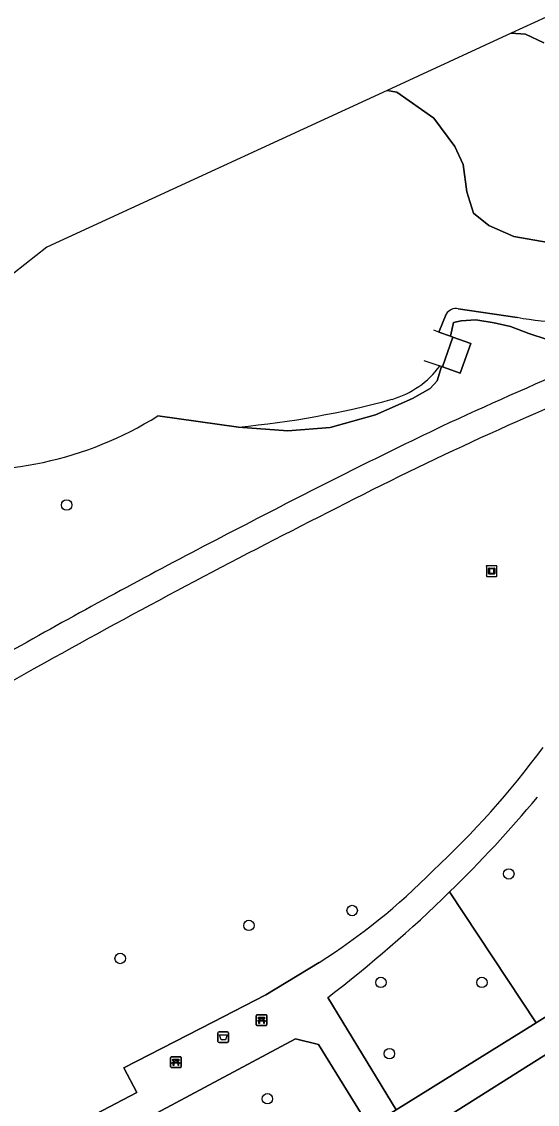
# Model space of a CAD drawing. Extents: x 159674 to 160531, y 382172 to 382904.
# Drawn here: x 160231.5 to 160279.7, y 382742.3 to 382843.5 of the extents above; entities that cross this region are included whole.
import ezdxf

# ---------------------------------------------------------------- set-up
doc = ezdxf.new("R2010")
doc.units = 0
for name, color, linetype in [('IMGEO_Afvalbak', 7, 'Continuous'), ('IMGEO_Bank', 7, 'Continuous'), ('IMGEO_Boom', 7, 'Continuous'), ('IMGEO_Damwand', 7, 'Continuous'), ('IMGEO_Groenvoorziening', 7, 'Continuous'), ('IMGEO_Kunstobject', 7, 'Continuous'), ('IMGEO_Meer_plas_ven_vijver', 7, 'Continuous'), ('IMGEO_Oever', 7, 'Continuous'), ('IMGEO_Rijbaan_lokaal_open', 7, 'Continuous'), ('IMGEO_Terreindeel_gesloten', 7, 'Continuous'), ('IMGEO_Voetpad_halfverhard', 7, 'Continuous'), ('IMGEO_Voetpad_open', 7, 'Continuous')]:
    doc.layers.add(name, color=color, linetype=linetype)

msp = doc.modelspace()

# ---------------------------------------------------------------- linework, layer by layer
at = {"layer": 'IMGEO_Afvalbak'}
for p, q in [((160249.87, 382748.19), (160249.87, 382748.99)), ((160249.87, 382748.99), (160249.87, 382748.19)), ((160249.97, 382749.09), (160250.76, 382749.09)), ((160250.76, 382749.09), (160249.97, 382749.09)), ((160250.86, 382748.99), (160250.86, 382748.19)), ((160250.86, 382748.19), (160250.86, 382748.99)), ((160250.76, 382748.09), (160249.97, 382748.09)), ((160249.97, 382748.09), (160250.76, 382748.09))]:
    msp.add_line(p, q, dxfattribs=at)
msp.add_lwpolyline([(160250.01, 382748.81), (160250.72, 382748.81), (160250.57, 382748.34), (160250.16, 382748.34), (160250.01, 382748.81)], dxfattribs=at)
for centre, start, end in [((160249.97, 382748.99), 90, 180), ((160249.97, 382748.99), 90, 180), ((160250.76, 382748.99), 0, 90), ((160250.76, 382748.99), 360, 90), ((160249.97, 382748.19), 180, 270), ((160249.97, 382748.19), 180, 270), ((160250.76, 382748.19), 270, 0), ((160250.76, 382748.19), 270, 0)]:
    msp.add_arc(centre, 0.1, start, end, dxfattribs=at)
at = {"layer": 'IMGEO_Bank'}
for p, q in [((160253.44, 382749.76), (160253.44, 382750.6)), ((160253.44, 382750.6), (160253.44, 382749.76)), ((160253.52, 382750.68), (160254.36, 382750.68)), ((160254.36, 382750.68), (160253.52, 382750.68)), ((160253.75, 382750.19), (160253.75, 382750.3)), ((160254.14, 382750.08), (160253.75, 382750.08)), ((160253.79, 382750.3), (160253.79, 382750.19)), ((160254.08, 382750.3), (160253.8, 382750.3)), ((160253.8, 382750.18), (160254.08, 382750.18)), ((160254.09, 382750.19), (160254.09, 382750.3)), ((160254.13, 382750.3), (160254.13, 382750.19)), ((160254.44, 382750.61), (160254.44, 382749.77)), ((160254.44, 382749.77), (160254.44, 382750.61)), ((160254.37, 382749.68), (160253.53, 382749.68)), ((160253.53, 382749.68), (160254.37, 382749.68)), ((160245.44, 382745.83), (160245.44, 382746.67)), ((160245.44, 382746.67), (160245.44, 382745.83)), ((160245.51, 382746.76), (160246.36, 382746.76)), ((160246.36, 382746.76), (160245.51, 382746.76)), ((160246.14, 382746.16), (160245.74, 382746.16)), ((160245.75, 382746.26), (160245.75, 382746.37)), ((160245.79, 382746.37), (160245.79, 382746.26)), ((160246.08, 382746.38), (160245.8, 382746.38)), ((160245.8, 382746.26), (160246.08, 382746.26)), ((160246.09, 382746.26), (160246.09, 382746.37)), ((160246.13, 382746.37), (160246.13, 382746.26)), ((160246.44, 382746.68), (160246.44, 382745.84)), ((160246.44, 382745.84), (160246.44, 382746.68)), ((160246.37, 382745.76), (160245.52, 382745.76)), ((160245.52, 382745.76), (160246.37, 382745.76))]:
    msp.add_line(p, q, dxfattribs=at)
for points in [[(160253.69, 382750.08), (160253.55, 382750.08), (160253.66, 382750.18), (160253.74, 382750.18)], [(160253.74, 382750.3), (160253.66, 382750.3), (160253.66, 382750.46), (160254.22, 382750.46), (160254.22, 382750.3), (160254.14, 382750.3)], [(160253.74, 382750.08), (160253.74, 382749.87), (160253.7, 382749.87), (160253.7, 382750.08)], [(160254.14, 382750.18), (160254.22, 382750.18), (160254.33, 382750.08), (160254.2, 382750.08)], [(160254.19, 382750.08), (160254.19, 382749.87), (160254.15, 382749.87), (160254.15, 382750.08)], [(160245.69, 382746.16), (160245.54, 382746.16), (160245.66, 382746.26), (160245.74, 382746.26)], [(160245.74, 382746.38), (160245.66, 382746.38), (160245.66, 382746.54), (160246.22, 382746.54), (160246.22, 382746.38), (160246.14, 382746.38)], [(160245.74, 382746.15), (160245.74, 382745.94), (160245.69, 382745.94), (160245.69, 382746.15)], [(160246.14, 382746.26), (160246.22, 382746.26), (160246.33, 382746.16), (160246.19, 382746.16)], [(160246.19, 382746.15), (160246.19, 382745.94), (160246.14, 382745.94), (160246.14, 382746.15)]]:
    msp.add_lwpolyline(points, dxfattribs=at)
for centre, radius, start, end in [((160253.52, 382750.61), 0.0779, 92.4484, 184.2845), ((160253.52, 382750.61), 0.0779, 92.4484, 184.2845), ((160253.69, 382750.07), 0.00671, 2.8957, 87.1043), ((160253.74, 382750.3), 0.00671, 2.8957, 87.1043), ((160253.74, 382750.19), 0.00671, 272.8957, 357.1043), ((160253.75, 382750.07), 0.00671, 92.8957, 177.1043), ((160253.8, 382750.3), 0.00671, 92.8957, 177.1043), ((160253.8, 382750.19), 0.00671, 182.8957, 267.1043), ((160254.08, 382750.3), 0.00671, 2.8957, 87.1043), ((160254.08, 382750.19), 0.00671, 272.8957, 357.1043), ((160254.14, 382750.3), 0.00671, 92.8957, 177.1043), ((160254.14, 382750.19), 0.00671, 182.8957, 267.1043), ((160254.14, 382750.07), 0.00671, 2.8957, 87.1043), ((160254.2, 382750.07), 0.00671, 92.8957, 177.1043), ((160254.36, 382750.61), 0.0779, 2.4484, 94.2845), ((160254.36, 382750.61), 0.0779, 2.4484, 94.2845), ((160253.52, 382749.76), 0.0779, 182.4484, 274.2845), ((160253.52, 382749.76), 0.0779, 182.4484, 274.2845), ((160254.36, 382749.76), 0.0779, 272.4484, 4.2845), ((160254.36, 382749.76), 0.0779, 272.4484, 4.2845), ((160245.52, 382746.68), 0.0779, 92.4484, 184.2845), ((160245.52, 382746.68), 0.0779, 92.4484, 184.2845), ((160245.69, 382746.15), 0.00671, 2.8957, 87.1043), ((160245.74, 382746.37), 0.00671, 2.8957, 87.1043), ((160245.74, 382746.26), 0.00671, 272.8957, 357.1043), ((160245.74, 382746.15), 0.00671, 92.8957, 177.1043), ((160245.8, 382746.37), 0.00671, 92.8957, 177.1043), ((160245.8, 382746.26), 0.00671, 182.8957, 267.1043), ((160246.08, 382746.37), 0.00671, 2.8957, 87.1043), ((160246.08, 382746.26), 0.00671, 272.8957, 357.1043), ((160246.14, 382746.37), 0.00671, 92.8957, 177.1043), ((160246.14, 382746.26), 0.00671, 182.8957, 267.1043), ((160246.14, 382746.15), 0.00671, 2.8957, 87.1043), ((160246.19, 382746.15), 0.00671, 92.8957, 177.1043), ((160246.36, 382746.68), 0.0779, 2.4484, 94.2845), ((160246.36, 382746.68), 0.0779, 2.4484, 94.2845), ((160245.52, 382745.84), 0.0779, 182.4484, 274.2845), ((160245.52, 382745.84), 0.0779, 182.4484, 274.2845), ((160246.36, 382745.84), 0.0779, 272.4484, 4.2845), ((160246.36, 382745.84), 0.0779, 272.4484, 4.2845)]:
    msp.add_arc(centre, radius, start, end, dxfattribs=at)
at = {"layer": 'IMGEO_Boom'}
for centre in [(160235.73, 382798.33), (160277.05, 382763.85), (160262.41, 382760.43), (160252.76, 382759.04), (160240.73, 382755.95), (160265.1, 382753.71), (160274.54, 382753.71), (160265.89, 382747.05), (160254.49, 382742.84)]:
    msp.add_circle(centre, 0.489, dxfattribs=at)
at = {"layer": 'IMGEO_Damwand'}
msp.add_lwpolyline([(160269.1, 382811.84), (160270.6, 382811.33), (160270.77, 382811.27), (160270.85, 382811.24), (160272.51, 382810.65), (160273.49, 382813.43), (160271.83, 382814.02), (160271.6, 382814.1), (160270.5, 382814.49), (160270.03, 382814.66)], dxfattribs=at)
at = {"layer": 'IMGEO_Groenvoorziening'}
for points in [[(160280.32, 382841.53), (160278.61, 382842.35), (160277.26, 382842.42), (160265.69, 382837.08), (160266.6, 382836.9), (160270.03, 382834.49), (160272.02, 382831.85), (160272.77, 382830.14), (160273.12, 382827.6), (160273.74, 382825.61), (160275.18, 382824.45), (160277.51, 382823.42), (160280.73, 382822.87)], [(160271.52, 382762.17), (160279.62, 382749.94), (160279.71, 382750), (160346.54, 382791.58), (160357.09, 382798.39), (160368.29, 382805.38), (160372.67, 382804.37), (160409.33, 382827.36)], [(160280.62, 382813.79), (160278.91, 382814.36), (160277.21, 382815.01), (160275.68, 382815.37), (160273.97, 382815.64), (160272.6, 382815.54), (160271.88, 382815.38), (160271.6, 382814.1), (160271.83, 382814.02), (160273.49, 382813.43), (160272.51, 382810.65), (160270.85, 382811.24), (160270.77, 382811.27), (160270.34, 382809.93), (160269.7, 382809.23), (160268.05, 382808.3), (160264.59, 382806.76), (160260.35, 382805.56), (160256.41, 382805.25), (160251.8, 382805.62), (160244.24, 382806.66)], [(160200.05, 382762.13), (160192.13, 382756.28), (160195.59, 382750), (160208.87, 382725.92), (160242.3, 382743.42), (160241.06, 382745.73), (160249.38, 382750), (160254.33, 382752.54), (160259.32, 382755.58)], [(160260.13, 382752.31), (160261.54, 382750), (160266.53, 382741.8), (160279.62, 382749.94), (160271.52, 382762.17)], [(160263.99, 382740.23), (160259.26, 382747.92), (160257.11, 382748.44), (160230.74, 382734.34), (160210.17, 382723.68), (160216.91, 382712.1)]]:
    msp.add_lwpolyline(points, dxfattribs=at)
for centre, radius, start, end in [((160452.11, 382414.78), 430.9, 113.0292, 114.8891), ((160413.36, 382501.88), 333.08, 112.2428, 117.3901), ((160226.7, 382834.54), 32.94, 261.8081, 302.1705), ((160524.19, 382276.36), 586.84, 115.58488, 117.53237), ((160596.3, 382132.38), 745.36, 116.80931, 119.11023), ((160546.26, 382225.1), 642.51, 117.16484, 118.94639), ((160441.07, 382415.21), 425.24, 118.9411, 121.6284), ((160385.53, 382508.44), 314.26, 118.892, 126.1717), ((160214.9, 382823.73), 81.12, 312.7367, 323.675), ((160185.52, 382850.09), 122.99, 314.3674, 319.9877), ((160227.05, 382806.49), 60.28, 302.3694, 315.3775), ((160185.33, 382850.24), 123.23, 307.3719, 314.3809)]:
    msp.add_arc(centre, radius, start, end, dxfattribs=at)
at = {"layer": 'IMGEO_Kunstobject'}
for p, q in [((160274.95, 382792.57), (160274.95, 382791.73)), ((160274.95, 382792.57), (160274.95, 382791.73)), ((160275.86, 382792.66), (160275.02, 382792.66)), ((160275.86, 382792.66), (160275.02, 382792.66)), ((160275.21, 382792.44), (160275.68, 382792.44)), ((160275.94, 382791.74), (160275.94, 382792.58)), ((160275.94, 382791.74), (160275.94, 382792.58)), ((160275.03, 382791.66), (160275.87, 382791.66)), ((160275.03, 382791.66), (160275.87, 382791.66)), ((160275.16, 382791.92), (160275.16, 382792.39)), ((160275.68, 382791.87), (160275.21, 382791.87)), ((160275.24, 382792.34), (160275.24, 382791.97)), ((160275.63, 382792.36), (160275.26, 382792.36)), ((160275.26, 382791.95), (160275.63, 382791.95)), ((160275.65, 382791.97), (160275.65, 382792.34)), ((160275.73, 382792.39), (160275.73, 382791.92))]:
    msp.add_line(p, q, dxfattribs=at)
for centre, radius, start, end in [((160275.02, 382792.58), 0.0779, 92.4484, 184.2845), ((160275.02, 382792.58), 0.0779, 92.4484, 184.2845), ((160275.21, 382792.39), 0.05, 90, 180), ((160275.68, 382792.39), 0.05, 360, 90), ((160275.87, 382792.58), 0.0779, 2.4484, 94.2845), ((160275.87, 382792.58), 0.0779, 2.4484, 94.2845), ((160275.02, 382791.73), 0.0779, 182.4484, 274.2845), ((160275.02, 382791.73), 0.0779, 182.4484, 274.2845), ((160275.21, 382791.92), 0.05, 180, 270), ((160275.26, 382792.34), 0.02, 90, 180), ((160275.26, 382791.97), 0.02, 180, 270), ((160275.63, 382792.34), 0.02, 360, 90), ((160275.63, 382791.97), 0.02, 270, 0), ((160275.68, 382791.92), 0.05, 270, 0), ((160275.87, 382791.73), 0.0779, 272.4484, 4.2845), ((160275.87, 382791.73), 0.0779, 272.4484, 4.2845)]:
    msp.add_arc(centre, radius, start, end, dxfattribs=at)
at = {"layer": 'IMGEO_Meer_plas_ven_vijver'}
for points in [[(160289.26, 382847.95), (160277.26, 382842.42), (160278.61, 382842.35), (160280.32, 382841.53)], [(160280.73, 382822.87), (160277.51, 382823.42), (160275.18, 382824.45), (160273.74, 382825.61), (160273.12, 382827.6), (160272.77, 382830.14), (160272.02, 382831.85), (160270.03, 382834.49), (160266.6, 382836.9), (160265.69, 382837.08), (160233.87, 382822.42), (160154.7, 382760.05)], [(160270.6, 382811.33), (160270.77, 382811.27), (160270.85, 382811.24), (160271.83, 382814.02), (160271.6, 382814.1), (160270.5, 382814.49), (160271.19, 382816.18)], [(160272.32, 382816.67), (160277.84, 382815.87)], [(160244.24, 382806.66), (160251.8, 382805.62)]]:
    msp.add_lwpolyline(points, dxfattribs=at)
for centre, radius, start, end in [((160281.81, 382835.57), 20.09, 258.6137, 309.3117), ((160272.13, 382815.58), 1.11, 80.0709, 147.5134), ((160263.71, 382816.44), 8.59, 286.453, 323.4138), ((160243.75, 382891.15), 85.91, 275.3818, 285.109), ((160226.7, 382834.54), 32.94, 261.8081, 302.1705)]:
    msp.add_arc(centre, radius, start, end, dxfattribs=at)
at = {"layer": 'IMGEO_Oever'}
for points in [[(160271.19, 382816.18), (160270.5, 382814.49), (160271.6, 382814.1), (160271.88, 382815.38), (160272.6, 382815.54), (160273.97, 382815.64), (160275.68, 382815.37), (160277.21, 382815.01), (160278.91, 382814.36), (160280.62, 382813.79)], [(160277.84, 382815.87), (160272.32, 382816.67)], [(160251.8, 382805.62), (160256.41, 382805.25), (160260.35, 382805.56), (160264.59, 382806.76), (160268.05, 382808.3), (160269.7, 382809.23), (160270.34, 382809.93), (160270.77, 382811.27)], [(160270.77, 382811.27), (160270.6, 382811.33)]]:
    msp.add_lwpolyline(points, dxfattribs=at)
for centre, radius, start, end in [((160281.81, 382835.57), 20.09, 258.6137, 309.3117), ((160272.13, 382815.58), 1.11, 80.0709, 147.5134), ((160263.71, 382816.44), 8.59, 286.453, 323.4138), ((160243.75, 382891.15), 85.91, 275.3818, 285.109)]:
    msp.add_arc(centre, radius, start, end, dxfattribs=at)
at = {"layer": 'IMGEO_Rijbaan_lokaal_open'}
msp.add_lwpolyline([(160369.76, 382802.78), (160366.51, 382800.74), (160365.28, 382799.98), (160347.87, 382789.1), (160333.21, 382779.72), (160319.27, 382771.03), (160285.32, 382750), (160266.65, 382738.21), (160233.3, 382717.46)], dxfattribs=at)
at = {"layer": 'IMGEO_Terreindeel_gesloten'}
msp.add_lwpolyline([(160271.83, 382814.02), (160270.85, 382811.24), (160272.51, 382810.65), (160273.49, 382813.43)], close=True, dxfattribs=at)
at = {"layer": 'IMGEO_Voetpad_halfverhard'}
for points in [[(160259.32, 382755.58), (160254.33, 382752.54), (160249.38, 382750), (160241.06, 382745.73), (160242.3, 382743.42), (160208.87, 382725.92), (160200.29, 382721.43)], [(160200.92, 382718.84), (160210.17, 382723.68), (160230.74, 382734.34), (160257.11, 382748.44), (160259.26, 382747.92), (160263.99, 382740.23), (160266.53, 382741.8), (160261.54, 382750), (160260.13, 382752.31)]]:
    msp.add_lwpolyline(points, dxfattribs=at)
for centre, radius, start, end in [((160452.11, 382414.78), 430.9, 113.0292, 114.8891), ((160413.36, 382501.88), 333.08, 112.2428, 117.3901), ((160524.19, 382276.36), 586.84, 115.58488, 117.53237), ((160596.3, 382132.38), 745.36, 116.80931, 119.11023), ((160546.26, 382225.1), 642.51, 117.16484, 118.94639), ((160441.07, 382415.21), 425.24, 118.9411, 121.6284), ((160385.53, 382508.44), 314.26, 118.892, 126.1717), ((160214.9, 382823.73), 81.12, 312.7367, 323.675), ((160185.52, 382850.09), 122.99, 314.3674, 319.9877), ((160227.05, 382806.49), 60.28, 302.3694, 315.3775), ((160185.33, 382850.24), 123.23, 307.3719, 314.3809)]:
    msp.add_arc(centre, radius, start, end, dxfattribs=at)
at = {"layer": 'IMGEO_Voetpad_open'}
for points in [[(160409.33, 382827.36), (160372.67, 382804.37), (160368.29, 382805.38), (160357.09, 382798.39), (160346.54, 382791.58), (160279.71, 382750), (160279.62, 382749.94), (160266.53, 382741.8), (160263.99, 382740.23), (160237.61, 382723.47)], [(160233.3, 382717.46), (160266.65, 382738.21), (160285.32, 382750), (160319.27, 382771.03), (160333.21, 382779.72)]]:
    msp.add_lwpolyline(points, dxfattribs=at)

doc.saveas('drawing.dxf')
